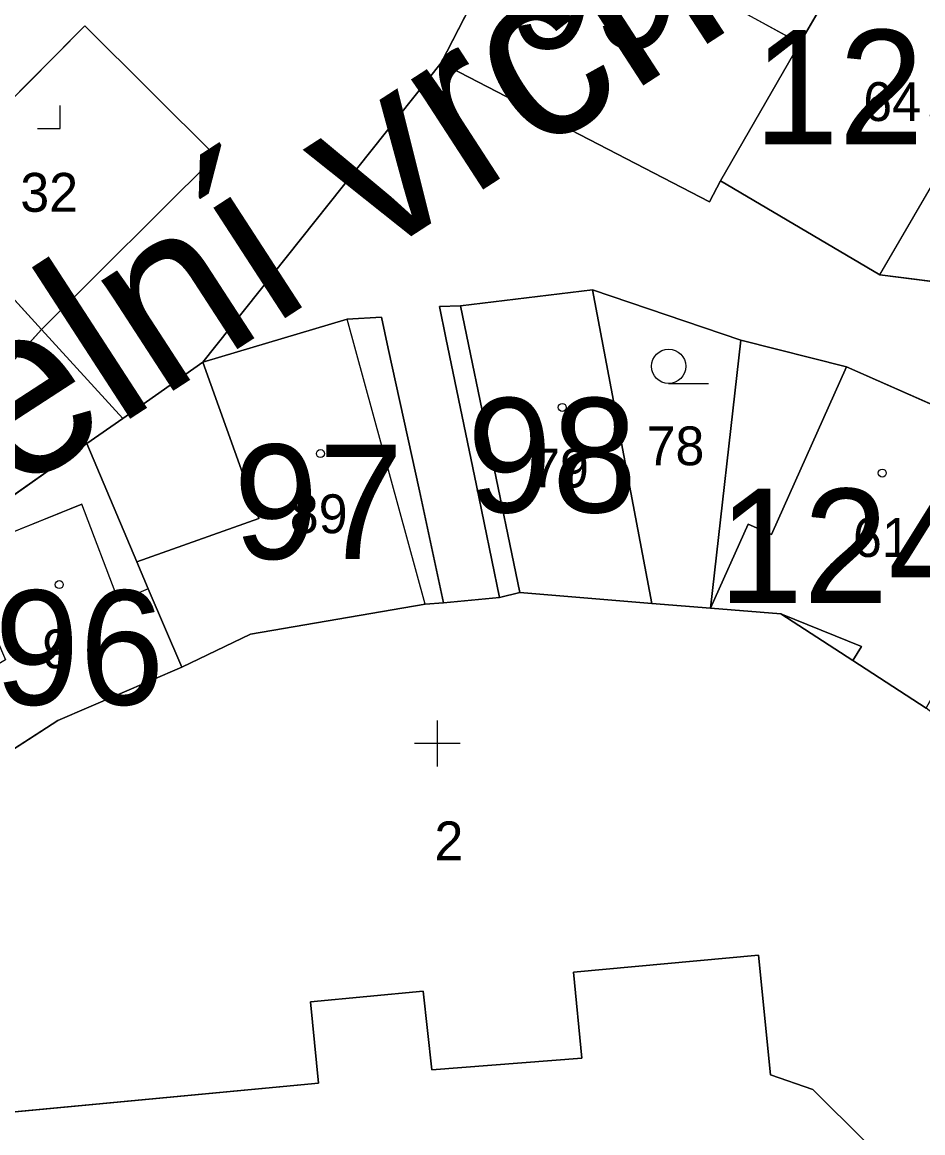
# Model space of a CAD drawing. Extents: x -689422 to -685210, y -987725 to -982160.
# Drawn here: x -687330.8 to -687291.39, y -985690.7 to -985642.12 of the extents above; entities that cross this region are included whole.
import ezdxf

# ---------------------------------------------------------------- set-up
doc = ezdxf.new("R2010")
doc.units = 0
for name, color, linetype in [('KN_Budovy', 7, 'Continuous'), ('KN_Budovy_cisla_domovni', 7, 'Continuous'), ('KN_Hranice_parcel', 7, 'Continuous'), ('KN_Hranice_parcel_vnitrni_kresba', 7, 'Continuous'), ('KN_Parcelni cisla', 7, 'Continuous'), ('KN_Polygon parcely', 7, 'Continuous'), ('KN_Popisy_pomistni nazvy nazvy ulic', 7, 'Continuous'), ('KN_POZEMKY_OSTATNI PLOCHA', 7, 'Continuous'), ('KN_POZEMKY_ZAHRADA', 7, 'Continuous'), ('KN_POZEMKY_ZASTAVENA PLOCHA', 7, 'Continuous'), ('KN_VYUZITI_12_zastavena plocha_spolecny dvur', 7, 'Continuous'), ('KN_VYUZITI_17_ostatni plocha_ostatni komunikace', 7, 'Continuous'), ('KN_VYUZITI_21_hrbitov', 7, 'Continuous'), ('KN_Značky budov', 7, 'Continuous'), ('KN_Značky kultur', 7, 'Continuous')]:
    doc.layers.add(name, color=color, linetype=linetype)

msp = doc.modelspace()

# ---------------------------------------------------------------- linework, layer by layer
at = {"layer": 'KN_Budovy'}
for points in [[(-687305.73, -985630.79), (-687312.47, -985643.9), (-687300.73, -985649.98), (-687300.25, -985649.06), (-687296.77, -985643.04), (-687300.84, -985640.8), (-687297.63, -985634.97)], [(-687292.68, -985635.99), (-687296.77, -985643.04), (-687300.25, -985649.06), (-687293.27, -985653.17), (-687290.2, -985647.89), (-687288.89, -985645.64), (-687285.65, -985640.15), (-687287.79, -985638.84)], [(-687309.03, -985667.06), (-687303.25, -985667.54), (-687305.85, -985653.83), (-687311.62, -985654.52)], [(-687323.81, -985670.33), (-687320.81, -985668.89), (-687313.16, -985667.58), (-687316.58, -985655.11), (-687322.89, -985656.99), (-687320.45, -985663.83), (-687325.78, -985665.73), (-687325.28, -985666.91)], [(-687288.88, -985667.82), (-687291.13, -985666.32), (-687290.5, -985665.38), (-687290.14, -985665.54), (-687287.8, -985660.26), (-687294.73, -985657.19), (-687298.02, -985664.53), (-687299.03, -985664.08), (-687300.68, -985667.75), (-687297.6, -985668), (-687294.07, -985669.43), (-687294.46, -985670.04), (-687291.25, -985672.12)], [(-687334.91, -985672.03), (-687332.85, -985675), (-687329.24, -985672.67), (-687323.81, -985670.33), (-687325.28, -985666.91), (-687326.57, -985667.46), (-687328.19, -985663.2), (-687333.53, -985665.36), (-687331.53, -985670.01)]]:
    msp.add_lwpolyline(points, close=True, dxfattribs=at)
msp.add_lwpolyline([(-687293.9, -985691.09), (-687296.21, -985688.81), (-687298.06, -985688.17), (-687298.58, -985682.93), (-687306.67, -985683.68), (-687306.31, -985687.43), (-687312.88, -985687.95), (-687313.26, -985684.51), (-687318.18, -985684.97), (-687317.84, -985688.53), (-687331.92, -985689.86)], dxfattribs=at)
at = {"layer": 'KN_Hranice_parcel'}
for p, q in [((-687322.89, -985656.99), (-687312.47, -985643.9)), ((-687335.37, -985649.63), (-687329.95, -985655.56)), ((-687305.85, -985653.83), (-687299.35, -985656.02)), ((-687305.85, -985653.83), (-687303.25, -985667.54)), ((-687329.95, -985655.56), (-687326.4, -985659.45)), ((-687299.35, -985656.02), (-687300.68, -985667.75)), ((-687326.4, -985659.45), (-687322.89, -985656.99)), ((-687327.97, -985660.55), (-687326.4, -985659.45)), ((-687327.97, -985660.55), (-687333.92, -985664.74)), ((-687309.91, -985667.28), (-687312.36, -985667.51)), ((-687300.68, -985667.75), (-687303.25, -985667.54))]:
    msp.add_line(p, q, dxfattribs=at)
for points in [[(-687312.47, -985643.9), (-687305.73, -985630.79), (-687305.37, -985629.85)], [(-687292.68, -985635.99), (-687296.77, -985643.04), (-687300.25, -985649.06)], [(-687335.37, -985649.63), (-687328.05, -985642.28), (-687322.32, -985647.97), (-687329.95, -985655.56)], [(-687300.25, -985649.06), (-687300.73, -985649.98), (-687312.47, -985643.9)], [(-687300.25, -985649.06), (-687293.27, -985653.17), (-687289.79, -985653.61)], [(-687309.91, -985667.28), (-687310.92, -985662.38), (-687312.26, -985655.92), (-687312.54, -985654.56), (-687311.62, -985654.52), (-687305.85, -985653.83)], [(-687322.89, -985656.99), (-687316.58, -985655.11), (-687315.08, -985655.02), (-687314.78, -985656.39), (-687313.42, -985662.62), (-687312.36, -985667.51)], [(-687329.95, -985655.56), (-687332.96, -985658.88), (-687338.15, -985662.75), (-687343.2, -985666.45)], [(-687299.35, -985656.02), (-687294.73, -985657.19), (-687287.8, -985660.26), (-687285.54, -985661.47)], [(-687323.81, -985670.33), (-687325.28, -985666.91), (-687325.78, -985665.73), (-687327.97, -985660.55)], [(-687303.25, -985667.54), (-687309.03, -985667.06), (-687309.91, -985667.28)], [(-687312.36, -985667.51), (-687313.16, -985667.58), (-687320.81, -985668.89), (-687323.81, -985670.33)], [(-687291.25, -985672.12), (-687294.46, -985670.04), (-687297.6, -985668), (-687300.68, -985667.75)], [(-687323.81, -985670.33), (-687329.24, -985672.67), (-687332.85, -985675)], [(-687330.48, -985704.69), (-687316.42, -985703.37), (-687316.09, -985706.92), (-687311.02, -985706.38), (-687311.34, -985702.77), (-687303.9, -985702.12), (-687304.01, -985700.9), (-687298.23, -985700.33), (-687296.47, -985699.7), (-687294.51, -985698.16), (-687293.36, -985696.17), (-687293.13, -985694.82), (-687293.36, -985692.44), (-687293.9, -985691.09), (-687296.21, -985688.81), (-687298.06, -985688.17), (-687298.58, -985682.93), (-687306.67, -985683.68), (-687306.31, -985687.43), (-687312.88, -985687.95), (-687313.26, -985684.51), (-687318.18, -985684.97), (-687317.84, -985688.53), (-687331.92, -985689.86)]]:
    msp.add_lwpolyline(points, dxfattribs=at)
at = {"layer": 'KN_Hranice_parcel_vnitrni_kresba'}
for p, q in [((-687300.84, -985640.8), (-687296.77, -985643.04)), ((-687293.27, -985653.17), (-687290.2, -985647.89)), ((-687309.03, -985667.06), (-687311.62, -985654.52)), ((-687313.16, -985667.58), (-687316.58, -985655.11)), ((-687320.45, -985663.83), (-687322.89, -985656.99)), ((-687298.02, -985664.53), (-687294.73, -985657.19)), ((-687333.53, -985665.36), (-687328.19, -985663.2)), ((-687326.57, -985667.46), (-687328.19, -985663.2)), ((-687325.78, -985665.73), (-687320.45, -985663.83)), ((-687300.68, -985667.75), (-687299.03, -985664.08)), ((-687299.03, -985664.08), (-687298.02, -985664.53)), ((-687325.28, -985666.91), (-687326.57, -985667.46)), ((-687294.07, -985669.43), (-687297.6, -985668)), ((-687294.46, -985670.04), (-687294.07, -985669.43))]:
    msp.add_line(p, q, dxfattribs=at)
at = {"layer": 'KN_Polygon parcely'}
for points in [[(-687335.37, -985649.63), (-687328.05, -985642.28), (-687322.32, -985647.97), (-687329.95, -985655.56), (-687326.4, -985659.45), (-687322.89, -985656.99), (-687312.47, -985643.9), (-687305.73, -985630.79), (-687305.37, -985629.85), (-687306.81, -985629.15), (-687303.15, -985621.56), (-687301.44, -985618.9), (-687293.7, -985608.05), (-687292.72, -985607.34), (-687286.04, -985600.73), (-687281.62, -985596.59), (-687277.38, -985592.97), (-687257.36, -985575.94)], [(-687289.79, -985653.61), (-687293.27, -985653.17), (-687300.25, -985649.06), (-687300.73, -985649.98), (-687312.47, -985643.9), (-687322.89, -985656.99), (-687316.58, -985655.11), (-687315.08, -985655.02), (-687314.78, -985656.39), (-687313.42, -985662.62), (-687312.36, -985667.51), (-687309.91, -985667.28), (-687310.92, -985662.38), (-687312.26, -985655.92), (-687312.54, -985654.56), (-687311.62, -985654.52), (-687305.85, -985653.83), (-687299.35, -985656.02), (-687294.73, -985657.19), (-687287.8, -985660.26)], [(-687333.92, -985664.74), (-687327.97, -985660.55), (-687326.4, -985659.45), (-687329.95, -985655.56), (-687332.96, -985658.88)], [(-687279.51, -985703.11), (-687282.37, -985690.41), (-687284.35, -985686.2), (-687285.13, -985686.65), (-687288.2, -985681.22), (-687283.64, -985678.6), (-687285.97, -985676.21), (-687291.25, -985672.12), (-687294.46, -985670.04), (-687297.6, -985668), (-687300.68, -985667.75), (-687303.25, -985667.54), (-687309.03, -985667.06), (-687309.91, -985667.28), (-687312.36, -985667.51), (-687313.16, -985667.58), (-687320.81, -985668.89), (-687323.81, -985670.33), (-687329.24, -985672.67), (-687332.85, -985675)], [(-687293.9, -985691.09), (-687296.21, -985688.81), (-687298.06, -985688.17), (-687298.58, -985682.93), (-687306.67, -985683.68), (-687306.31, -985687.43), (-687312.88, -985687.95), (-687313.26, -985684.51), (-687318.18, -985684.97), (-687317.84, -985688.53), (-687331.92, -985689.86)], [(-687331.92, -985689.86), (-687317.84, -985688.53), (-687318.18, -985684.97), (-687313.26, -985684.51), (-687312.88, -985687.95), (-687306.31, -985687.43), (-687306.67, -985683.68), (-687298.58, -985682.93), (-687298.06, -985688.17), (-687296.21, -985688.81), (-687293.9, -985691.09)]]:
    msp.add_lwpolyline(points, dxfattribs=at)
for points in [[(-687289.79, -985653.61), (-687278.32, -985636.06), (-687277.65, -985635.55), (-687276.85, -985634.41), (-687277.51, -985633.95), (-687280.54, -985638.95), (-687283.69, -985637.04), (-687281.13, -985632.82), (-687287.07, -985628.16), (-687288.14, -985629.58), (-687290.58, -985632.7), (-687292.68, -985635.99), (-687296.77, -985643.04), (-687300.25, -985649.06), (-687293.27, -985653.17)], [(-687305.37, -985629.85), (-687305.73, -985630.79), (-687312.47, -985643.9), (-687300.73, -985649.98), (-687300.25, -985649.06), (-687296.77, -985643.04), (-687292.68, -985635.99)], [(-687329.95, -985655.56), (-687322.32, -985647.97), (-687328.05, -985642.28), (-687335.37, -985649.63)], [(-687347.46, -985664.75), (-687345.43, -985663.39), (-687343.2, -985666.45), (-687338.15, -985662.75), (-687332.96, -985658.88), (-687329.95, -985655.56), (-687335.37, -985649.63), (-687342.44, -985652.43), (-687344.89, -985654.01), (-687349.91, -985657.17), (-687347.79, -985660.08), (-687349.72, -985661.37)], [(-687309.91, -985667.28), (-687309.03, -985667.06), (-687303.25, -985667.54), (-687305.85, -985653.83), (-687311.62, -985654.52), (-687312.54, -985654.56), (-687312.26, -985655.92), (-687310.92, -985662.38)], [(-687305.85, -985653.83), (-687303.25, -985667.54), (-687300.68, -985667.75), (-687299.35, -985656.02)], [(-687322.89, -985656.99), (-687326.4, -985659.45), (-687327.97, -985660.55), (-687325.78, -985665.73), (-687325.28, -985666.91), (-687323.81, -985670.33), (-687320.81, -985668.89), (-687313.16, -985667.58), (-687312.36, -985667.51), (-687313.42, -985662.62), (-687314.78, -985656.39), (-687315.08, -985655.02), (-687316.58, -985655.11)], [(-687300.68, -985667.75), (-687297.6, -985668), (-687294.46, -985670.04), (-687291.25, -985672.12), (-687288.88, -985667.82), (-687285.54, -985661.47), (-687287.8, -985660.26), (-687294.73, -985657.19), (-687299.35, -985656.02)], [(-687334.91, -985672.03), (-687332.85, -985675), (-687329.24, -985672.67), (-687323.81, -985670.33), (-687325.28, -985666.91), (-687325.78, -985665.73), (-687327.97, -985660.55), (-687333.92, -985664.74), (-687333.53, -985665.36), (-687331.53, -985670.01)]]:
    msp.add_lwpolyline(points, close=True, dxfattribs=at)
at = {"layer": 'KN_POZEMKY_OSTATNI PLOCHA'}
for p, q in [((-687305.73, -985630.79), (-687312.47, -985643.9)), ((-687328.05, -985642.28), (-687335.37, -985649.63)), ((-687322.32, -985647.97), (-687328.05, -985642.28)), ((-687312.47, -985643.9), (-687322.89, -985656.99)), ((-687322.89, -985656.99), (-687312.47, -985643.9)), ((-687312.47, -985643.9), (-687300.73, -985649.98)), ((-687329.95, -985655.56), (-687322.32, -985647.97)), ((-687300.73, -985649.98), (-687300.25, -985649.06)), ((-687300.25, -985649.06), (-687293.27, -985653.17)), ((-687293.27, -985653.17), (-687289.79, -985653.61)), ((-687305.85, -985653.83), (-687311.62, -985654.52)), ((-687299.35, -985656.02), (-687305.85, -985653.83)), ((-687311.62, -985654.52), (-687312.54, -985654.56)), ((-687312.54, -985654.56), (-687312.26, -985655.92)), ((-687316.58, -985655.11), (-687322.89, -985656.99)), ((-687315.08, -985655.02), (-687316.58, -985655.11)), ((-687314.78, -985656.39), (-687315.08, -985655.02)), ((-687332.96, -985658.88), (-687329.95, -985655.56)), ((-687326.4, -985659.45), (-687329.95, -985655.56)), ((-687329.95, -985655.56), (-687326.4, -985659.45)), ((-687312.26, -985655.92), (-687310.92, -985662.38)), ((-687294.73, -985657.19), (-687299.35, -985656.02)), ((-687313.42, -985662.62), (-687314.78, -985656.39)), ((-687322.89, -985656.99), (-687326.4, -985659.45)), ((-687287.8, -985660.26), (-687294.73, -985657.19)), ((-687326.4, -985659.45), (-687327.97, -985660.55)), ((-687327.97, -985660.55), (-687333.92, -985664.74)), ((-687310.92, -985662.38), (-687309.91, -985667.28)), ((-687312.36, -985667.51), (-687313.42, -985662.62)), ((-687312.36, -985667.51), (-687309.91, -985667.28)), ((-687309.91, -985667.28), (-687312.36, -985667.51)), ((-687309.91, -985667.28), (-687309.03, -985667.06)), ((-687309.03, -985667.06), (-687303.25, -985667.54)), ((-687320.81, -985668.89), (-687313.16, -985667.58)), ((-687313.16, -985667.58), (-687312.36, -985667.51)), ((-687303.25, -985667.54), (-687300.68, -985667.75)), ((-687300.68, -985667.75), (-687297.6, -985668)), ((-687297.6, -985668), (-687294.46, -985670.04)), ((-687323.81, -985670.33), (-687320.81, -985668.89)), ((-687294.46, -985670.04), (-687291.25, -985672.12)), ((-687329.24, -985672.67), (-687323.81, -985670.33)), ((-687332.85, -985675), (-687329.24, -985672.67)), ((-687298.58, -985682.93), (-687306.67, -985683.68)), ((-687298.06, -985688.17), (-687298.58, -985682.93)), ((-687306.67, -985683.68), (-687306.31, -985687.43)), ((-687313.26, -985684.51), (-687318.18, -985684.97)), ((-687312.88, -985687.95), (-687313.26, -985684.51)), ((-687318.18, -985684.97), (-687317.84, -985688.53)), ((-687306.31, -985687.43), (-687312.88, -985687.95)), ((-687296.21, -985688.81), (-687298.06, -985688.17)), ((-687317.84, -985688.53), (-687331.92, -985689.86)), ((-687293.9, -985691.09), (-687296.21, -985688.81))]:
    msp.add_line(p, q, dxfattribs=at)
at = {"layer": 'KN_POZEMKY_ZAHRADA'}
for p, q in [((-687305.85, -985653.83), (-687299.35, -985656.02)), ((-687303.25, -985667.54), (-687305.85, -985653.83)), ((-687299.35, -985656.02), (-687300.68, -985667.75)), ((-687300.68, -985667.75), (-687303.25, -985667.54))]:
    msp.add_line(p, q, dxfattribs=at)
at = {"layer": 'KN_POZEMKY_ZASTAVENA PLOCHA'}
for p, q in [((-687312.47, -985643.9), (-687305.73, -985630.79)), ((-687296.77, -985643.04), (-687292.68, -985635.99)), ((-687292.68, -985635.99), (-687296.77, -985643.04)), ((-687335.37, -985649.63), (-687328.05, -985642.28)), ((-687328.05, -985642.28), (-687322.32, -985647.97)), ((-687300.25, -985649.06), (-687296.77, -985643.04)), ((-687296.77, -985643.04), (-687300.25, -985649.06)), ((-687300.73, -985649.98), (-687312.47, -985643.9)), ((-687322.32, -985647.97), (-687329.95, -985655.56)), ((-687300.25, -985649.06), (-687300.73, -985649.98)), ((-687293.27, -985653.17), (-687300.25, -985649.06)), ((-687335.37, -985649.63), (-687329.95, -985655.56)), ((-687329.95, -985655.56), (-687335.37, -985649.63)), ((-687289.79, -985653.61), (-687293.27, -985653.17)), ((-687311.62, -985654.52), (-687305.85, -985653.83)), ((-687305.85, -985653.83), (-687303.25, -985667.54)), ((-687312.54, -985654.56), (-687311.62, -985654.52)), ((-687312.26, -985655.92), (-687312.54, -985654.56)), ((-687322.89, -985656.99), (-687316.58, -985655.11)), ((-687316.58, -985655.11), (-687315.08, -985655.02)), ((-687315.08, -985655.02), (-687314.78, -985656.39)), ((-687329.95, -985655.56), (-687332.96, -985658.88)), ((-687310.92, -985662.38), (-687312.26, -985655.92)), ((-687300.68, -985667.75), (-687299.35, -985656.02)), ((-687299.35, -985656.02), (-687294.73, -985657.19)), ((-687314.78, -985656.39), (-687313.42, -985662.62)), ((-687326.4, -985659.45), (-687322.89, -985656.99)), ((-687294.73, -985657.19), (-687287.8, -985660.26)), ((-687327.97, -985660.55), (-687326.4, -985659.45)), ((-687333.92, -985664.74), (-687327.97, -985660.55)), ((-687325.78, -985665.73), (-687327.97, -985660.55)), ((-687327.97, -985660.55), (-687325.78, -985665.73)), ((-687309.91, -985667.28), (-687310.92, -985662.38)), ((-687313.42, -985662.62), (-687312.36, -985667.51)), ((-687325.28, -985666.91), (-687325.78, -985665.73)), ((-687325.78, -985665.73), (-687325.28, -985666.91)), ((-687323.81, -985670.33), (-687325.28, -985666.91)), ((-687325.28, -985666.91), (-687323.81, -985670.33)), ((-687309.03, -985667.06), (-687309.91, -985667.28)), ((-687303.25, -985667.54), (-687309.03, -985667.06)), ((-687313.16, -985667.58), (-687320.81, -985668.89)), ((-687312.36, -985667.51), (-687313.16, -985667.58)), ((-687297.6, -985668), (-687300.68, -985667.75)), ((-687294.46, -985670.04), (-687297.6, -985668)), ((-687320.81, -985668.89), (-687323.81, -985670.33)), ((-687291.25, -985672.12), (-687294.46, -985670.04)), ((-687323.81, -985670.33), (-687329.24, -985672.67)), ((-687329.24, -985672.67), (-687332.85, -985675)), ((-687306.67, -985683.68), (-687298.58, -985682.93)), ((-687298.58, -985682.93), (-687298.06, -985688.17)), ((-687306.31, -985687.43), (-687306.67, -985683.68)), ((-687318.18, -985684.97), (-687313.26, -985684.51)), ((-687313.26, -985684.51), (-687312.88, -985687.95)), ((-687317.84, -985688.53), (-687318.18, -985684.97)), ((-687312.88, -985687.95), (-687306.31, -985687.43)), ((-687298.06, -985688.17), (-687296.21, -985688.81)), ((-687331.92, -985689.86), (-687317.84, -985688.53)), ((-687296.21, -985688.81), (-687293.9, -985691.09))]:
    msp.add_line(p, q, dxfattribs=at)
at = {"layer": 'KN_VYUZITI_12_zastavena plocha_spolecny dvur'}
for p, q in [((-687335.37, -985649.63), (-687328.05, -985642.28)), ((-687328.05, -985642.28), (-687322.32, -985647.97)), ((-687322.32, -985647.97), (-687329.95, -985655.56)), ((-687329.95, -985655.56), (-687335.37, -985649.63))]:
    msp.add_line(p, q, dxfattribs=at)
at = {"layer": 'KN_VYUZITI_17_ostatni plocha_ostatni komunikace'}
for p, q in [((-687305.73, -985630.79), (-687312.47, -985643.9)), ((-687328.05, -985642.28), (-687335.37, -985649.63)), ((-687322.32, -985647.97), (-687328.05, -985642.28)), ((-687312.47, -985643.9), (-687322.89, -985656.99)), ((-687322.89, -985656.99), (-687312.47, -985643.9)), ((-687312.47, -985643.9), (-687300.73, -985649.98)), ((-687329.95, -985655.56), (-687322.32, -985647.97)), ((-687300.73, -985649.98), (-687300.25, -985649.06)), ((-687300.25, -985649.06), (-687293.27, -985653.17)), ((-687293.27, -985653.17), (-687289.79, -985653.61)), ((-687305.85, -985653.83), (-687311.62, -985654.52)), ((-687299.35, -985656.02), (-687305.85, -985653.83)), ((-687311.62, -985654.52), (-687312.54, -985654.56)), ((-687312.54, -985654.56), (-687312.26, -985655.92)), ((-687316.58, -985655.11), (-687322.89, -985656.99)), ((-687315.08, -985655.02), (-687316.58, -985655.11)), ((-687314.78, -985656.39), (-687315.08, -985655.02)), ((-687332.96, -985658.88), (-687329.95, -985655.56)), ((-687326.4, -985659.45), (-687329.95, -985655.56)), ((-687329.95, -985655.56), (-687326.4, -985659.45)), ((-687312.26, -985655.92), (-687310.92, -985662.38)), ((-687294.73, -985657.19), (-687299.35, -985656.02)), ((-687313.42, -985662.62), (-687314.78, -985656.39)), ((-687322.89, -985656.99), (-687326.4, -985659.45)), ((-687287.8, -985660.26), (-687294.73, -985657.19)), ((-687326.4, -985659.45), (-687327.97, -985660.55)), ((-687327.97, -985660.55), (-687333.92, -985664.74)), ((-687310.92, -985662.38), (-687309.91, -985667.28)), ((-687312.36, -985667.51), (-687313.42, -985662.62)), ((-687309.91, -985667.28), (-687312.36, -985667.51))]:
    msp.add_line(p, q, dxfattribs=at)
at = {"layer": 'KN_VYUZITI_21_hrbitov'}
for p, q in [((-687312.36, -985667.51), (-687309.91, -985667.28)), ((-687309.91, -985667.28), (-687309.03, -985667.06)), ((-687309.03, -985667.06), (-687303.25, -985667.54)), ((-687320.81, -985668.89), (-687313.16, -985667.58)), ((-687313.16, -985667.58), (-687312.36, -985667.51)), ((-687303.25, -985667.54), (-687300.68, -985667.75)), ((-687300.68, -985667.75), (-687297.6, -985668)), ((-687297.6, -985668), (-687294.46, -985670.04)), ((-687323.81, -985670.33), (-687320.81, -985668.89)), ((-687294.46, -985670.04), (-687291.25, -985672.12)), ((-687329.24, -985672.67), (-687323.81, -985670.33)), ((-687332.85, -985675), (-687329.24, -985672.67)), ((-687298.58, -985682.93), (-687306.67, -985683.68)), ((-687298.06, -985688.17), (-687298.58, -985682.93)), ((-687306.67, -985683.68), (-687306.31, -985687.43)), ((-687313.26, -985684.51), (-687318.18, -985684.97)), ((-687312.88, -985687.95), (-687313.26, -985684.51)), ((-687318.18, -985684.97), (-687317.84, -985688.53)), ((-687306.31, -985687.43), (-687312.88, -985687.95)), ((-687296.21, -985688.81), (-687298.06, -985688.17)), ((-687317.84, -985688.53), (-687331.92, -985689.86)), ((-687293.9, -985691.09), (-687296.21, -985688.81))]:
    msp.add_line(p, q, dxfattribs=at)
at = {"layer": 'KN_Značky budov'}
for centre in [(-687292.537, -985642.859), (-687307.167, -985658.969), (-687317.747, -985660.989), (-687293.167, -985661.839), (-687329.177, -985666.719)]:
    msp.add_circle(centre, 0.175, dxfattribs=at)
at = {"layer": 'KN_Značky kultur'}
for p, q in [((-687329.13, -985646.76), (-687329.13, -985645.76)), ((-687330.131, -985646.76), (-687329.13, -985646.76)), ((-687302.513, -985657.92), (-687300.763, -985657.92)), ((-687312.63, -985674.67), (-687312.63, -985672.67)), ((-687311.629, -985673.671), (-687313.631, -985673.671))]:
    msp.add_line(p, q, dxfattribs=at)
msp.add_circle((-687302.513, -985657.17), 0.75, dxfattribs=at)

# ---------------------------------------------------------------- texts
at = {"layer": 'KN_Budovy_cisla_domovni'}
for s, p in [('99', (-687309.521, -985643.259)), ('123', (-687298.788, -985647.454)), ('98', (-687311.332, -985663.559)), ('97', (-687321.553, -985665.594)), ('124', (-687300.343, -985667.529)), ('96', (-687332.014, -985671.974))]:
    msp.add_text(s, height=5, dxfattribs=at).set_placement(p)
at = {"layer": 'KN_Parcelni cisla'}
for s, p in [('64', (-687294, -985646.44)), ('32', (-687330.88, -985650.41)), ('78', (-687303.48, -985661.5)), ('79', (-687308.53, -985662.47)), ('89', (-687319.09, -985664.47)), ('61', (-687294.45, -985665.51)), ('9', (-687329.92, -985670.38)), ('2', (-687312.76, -985678.78))]:
    msp.add_text(s, height=1.7, dxfattribs=at).set_placement(p)
at = {"layer": 'KN_Popisy_pomistni nazvy nazvy ulic'}
msp.add_text('Kostelní vrch', height=7.5, rotation=33, dxfattribs=at).set_placement((-687348.147, -985673.802))

doc.saveas('drawing.dxf')
